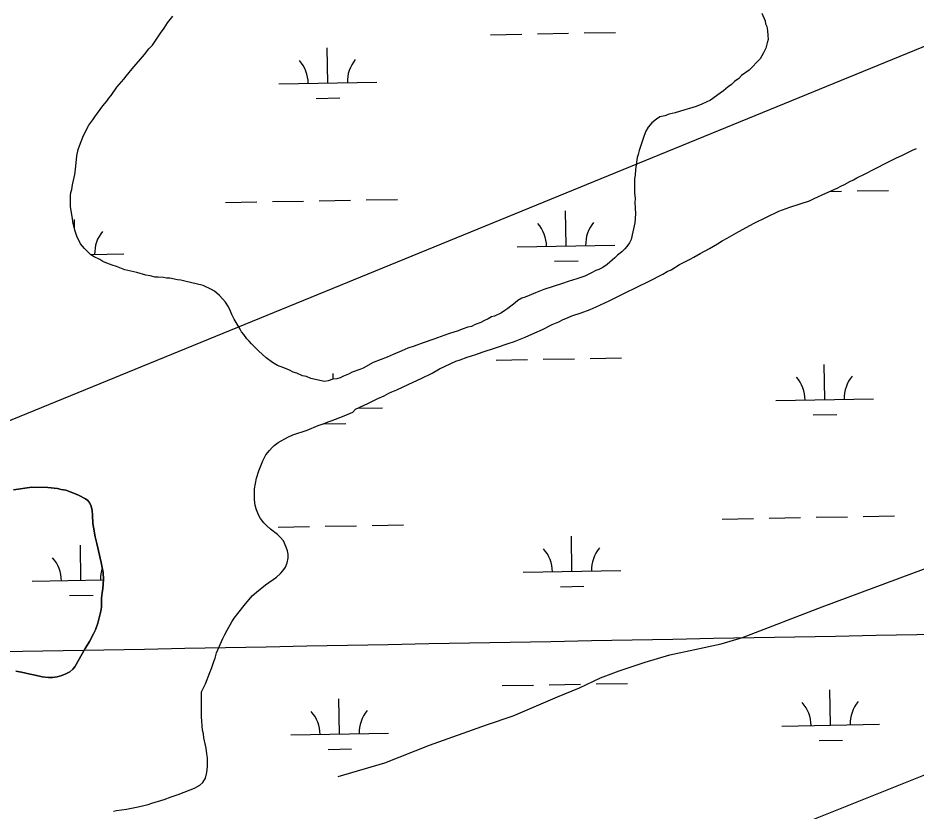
# Model space of a CAD drawing. Extents: x 3957609 to 3995875, y 234277 to 260273.
# Drawn here: x 3973417 to 3974335, y 248845 to 249655 of the extents above; entities that cross this region are included whole.
import ezdxf

# ---------------------------------------------------------------- set-up
doc = ezdxf.new("R2010")
doc.units = 0
for name, color, linetype in [('V-GRID-MAJR', 7, 'Continuous'), ('V-TOPO-SHOR', 7, 'Continuous'), ('V-UTIL-LINE', 7, 'Continuous'), ('V-WETL-SWMP', 7, 'Continuous')]:
    doc.layers.add(name, color=color, linetype=linetype)

msp = doc.modelspace()

# ---------------------------------------------------------------- linework, layer by layer
at = {"layer": 'V-GRID-MAJR'}
msp.add_spline([(3961703.892, 248787.859), (3967022.571, 248887.277), (3972341.236, 248987.469), (3977659.886, 249088.434), (3982978.522, 249190.173), (3988297.143, 249292.685), (3993615.748, 249395.971), (3993615.749, 249395.971)], degree=3, dxfattribs=at)
at = {"layer": 'V-TOPO-SHOR'}
for points in [[(3973471.279, 249476.611), (3973472.063, 249479.775), (3973472.848, 249484.518), (3973475.201, 249495.194), (3973475.983, 249500.333), (3973477.146, 249514.169), (3973478.717, 249520.495), (3973479.897, 249524.45), (3973483.44, 249533.152), (3973487.378, 249541.854), (3973489.348, 249545.413), (3973493.688, 249550.953), (3973495.658, 249554.119), (3973503.94, 249565.199), (3973507.887, 249569.948), (3973509.859, 249573.115), (3973512.224, 249575.886), (3973518.139, 249584.194), (3973525.242, 249592.505), (3973527.609, 249595.671), (3973533.919, 249603.192), (3973546.545, 249617.837), (3973550.882, 249623.377), (3973554.434, 249627.335), (3973562.714, 249639.603), (3973566.658, 249644.747), (3973569.812, 249649.89), (3973575.334, 249657.013)], [(3974177.298, 249659.96), (3974180.87, 249652.061), (3974181.269, 249648.901), (3974182.459, 249646.134), (3974183.258, 249642.183), (3974183.659, 249637.047), (3974183.667, 249633.092), (3974182.883, 249629.535), (3974181.31, 249623.999), (3974178.947, 249619.252), (3974175.793, 249613.319), (3974164.351, 249601.838), (3974156.454, 249596.292), (3974153.693, 249593.126), (3974149.349, 249589.955), (3974146.191, 249587.184), (3974143.033, 249584.807), (3974138.296, 249580.453), (3974134.745, 249578.075), (3974124.873, 249570.944), (3974116.186, 249566.977), (3974110.261, 249564.597), (3974106.706, 249563.405), (3974103.543, 249562.608), (3974098.804, 249561.021), (3974088.927, 249558.238), (3974082.605, 249556.647), (3974078.261, 249555.059), (3974073.125, 249553.865), (3974069.569, 249551.488), (3974064.832, 249547.922), (3974061.283, 249543.568), (3974058.918, 249539.216), (3974056.949, 249534.866), (3974055.77, 249530.911), (3974051.836, 249519.443), (3974051.051, 249515.49), (3974049.872, 249512.326), (3974048.309, 249500.071), (3974047.924, 249494.537), (3974047.139, 249490.582), (3974047.162, 249476.353), (3974047.963, 249470.426), (3974047.574, 249466.473), (3974048.383, 249455.013), (3974047.606, 249445.524), (3974045.644, 249436.429), (3974043.682, 249428.522), (3974042.106, 249425.358), (3974039.347, 249421.401), (3974037.373, 249419.025), (3974034.217, 249415.859), (3974029.873, 249412.691), (3974027.11, 249409.918), (3974019.217, 249403.186), (3974014.873, 249400.018), (3974010.925, 249398.035), (3974007.765, 249396.843), (3974002.63, 249394.068), (3973996.312, 249391.291), (3973988.411, 249388.512), (3973979.324, 249385.731), (3973973.794, 249383.746), (3973954.437, 249377.391), (3973946.142, 249374.215), (3973935.476, 249369.851), (3973931.921, 249368.659), (3973927.973, 249366.281), (3973925.21, 249363.905), (3973917.71, 249357.964), (3973914.552, 249355.984), (3973911.394, 249353.606), (3973904.283, 249350.431), (3973901.123, 249349.637), (3973897.57, 249347.654), (3973893.224, 249345.672), (3973890.064, 249343.689), (3973884.534, 249341.705), (3973880.586, 249339.722), (3973877.031, 249338.926), (3973871.104, 249336.939), (3973867.153, 249335.352), (3973857.278, 249332.176), (3973842.268, 249326.617), (3973831.207, 249323.042), (3973822.122, 249319.47), (3973815.404, 249317.483), (3973809.479, 249314.706), (3973800.394, 249311.134), (3973794.472, 249308.359), (3973780.25, 249302.801), (3973769.984, 249297.251), (3973766.428, 249295.666), (3973758.527, 249292.887), (3973754.974, 249290.904), (3973749.84, 249288.92), (3973746.284, 249287.333), (3973743.124, 249286.143)], [(3973983.183, 249350.581), (3973992.71, 249353.706), (3974001.772, 249356.993), (3974008.184, 249359.699), (3974012.414, 249361.812), (3974021.333, 249365.882), (3974037.149, 249373.889), (3974062.196, 249386.118), (3974076.291, 249393.218), (3974080.682, 249395.797), (3974084.751, 249397.759), (3974093.219, 249402.922), (3974104.184, 249408.668), (3974107.941, 249410.479), (3974114.371, 249414.427), (3974123.925, 249419.418), (3974131.923, 249424.121), (3974136.789, 249427.315), (3974141.798, 249429.886), (3974154.023, 249436.701), (3974169.692, 249445.178), (3974194.899, 249457.716), (3974205.837, 249461.599), (3974226.143, 249468.298), (3974230.991, 249470.403), (3974242.734, 249476.14), (3974254.307, 249480.946), (3974258.223, 249483.066), (3974261.977, 249484.721), (3974267.463, 249487.906), (3974271.064, 249489.562), (3974274.513, 249491.535), (3974283.122, 249495.762), (3974292.054, 249500.605), (3974305.99, 249507.71), (3974314.289, 249511.785), (3974321.016, 249514.798), (3974331.351, 249519.932), (3974335.416, 249521.583)], [(3973743.124, 249286.143), (3973738.776, 249285.739), (3973734.035, 249284.15), (3973730.482, 249283.355), (3973716.246, 249286.495), (3973711.894, 249288.463), (3973707.942, 249289.247), (3973702.008, 249292.004), (3973698.449, 249293.184), (3973694.492, 249295.154), (3973688.957, 249297.517), (3973682.233, 249299.877), (3973677.09, 249303.03), (3973670.758, 249307.763), (3973662.84, 249314.866), (3973655.715, 249321.968), (3973653.34, 249324.731), (3973650.964, 249327.099), (3973647.796, 249331.442), (3973645.418, 249334.205), (3973644.228, 249336.97), (3973637.888, 249347.237), (3973635.51, 249351.976), (3973634.318, 249355.531), (3973632.333, 249359.875), (3973629.165, 249364.614), (3973626.392, 249367.772), (3973623.226, 249371.323), (3973618.079, 249375.663), (3973614.915, 249377.633), (3973606.213, 249381.571), (3973587.63, 249385.891), (3973583.675, 249387.068), (3973580.118, 249387.459), (3973572.208, 249389.026), (3973569.046, 249389.022), (3973565.884, 249389.806), (3973560.35, 249390.193), (3973557.188, 249390.189), (3973552.048, 249391.367), (3973547.698, 249392.149), (3973538.603, 249394.902), (3973526.345, 249397.648), (3973521.205, 249399.616), (3973517.645, 249401.191), (3973513.296, 249402.371), (3973507.758, 249404.339), (3973503.801, 249406.307), (3973500.637, 249408.279), (3973495.099, 249411.038), (3973491.54, 249413.006), (3973485.205, 249419.32), (3973480.849, 249424.057), (3973477.279, 249431.956), (3973475.293, 249438.276), (3973473.302, 249446.575), (3973472.903, 249450.13), (3973470.906, 249461.986), (3973470.888, 249473.449), (3973471.279, 249476.611)], [(3973602.994, 248871.113), (3973606.144, 248873.866), (3973608.693, 248878.179), (3973610.178, 248884.065), (3973610.885, 248889.961), (3973610.956, 248894.936), (3973610.703, 248898.825), (3973609.984, 248902.878), (3973609.291, 248908.639), (3973607.114, 248919.395), (3973606.707, 248923.288), (3973605.675, 248927.19), (3973604.626, 248940.727), (3973604.559, 248946.635), (3973604.788, 248962.487), (3973604.688, 248966.221), (3973608.695, 248974.712), (3973613.215, 248986.15), (3973614.983, 248990.166), (3973617.262, 248997.283), (3973618.555, 249000.682), (3973620.033, 249006.103), (3973626.31, 249020.935), (3973628.223, 249024.171), (3973630.783, 249029.262), (3973635.573, 249037.898), (3973638.115, 249041.591), (3973641.758, 249046.359), (3973649.674, 249056.191), (3973651.576, 249058.806), (3973656.477, 249064.488), (3973660.731, 249068.311), (3973670.164, 249075.637), (3973681.162, 249083.714), (3973685.411, 249087.382), (3973687.937, 249089.989), (3973690.478, 249093.684), (3973692.098, 249098.167), (3973693.1, 249102.972), (3973693.161, 249107.168), (3973692.588, 249110.441), (3973691.244, 249114.346), (3973688.381, 249120.607), (3973685.176, 249124.537), (3973682.413, 249127.064), (3973675.19, 249132.766), (3973671.047, 249136.401), (3973668.286, 249139.084), (3973664.934, 249143.641), (3973662.963, 249147.09), (3973660.864, 249152.404), (3973659.685, 249156.775), (3973658.996, 249163.003), (3973658.759, 249167.979), (3973658.845, 249173.886), (3973660.864, 249184.582), (3973663.309, 249192.32), (3973667.342, 249202.521), (3973668.626, 249205.3), (3973670.543, 249208.691), (3973674.023, 249212.839), (3973676.863, 249215.904), (3973679.073, 249218.049), (3973683.161, 249221.254), (3973693.03, 249226.552), (3973698.039, 249228.967), (3973712.568, 249233.886), (3973723.824, 249238.383), (3973730.072, 249240.47), (3973734.295, 249242.275), (3973737.265, 249243.319), (3973750.399, 249248.568), (3973759.314, 249252.324), (3973762.001, 249255.394), (3973765.752, 249256.895), (3973775.3, 249261.419), (3973784.852, 249266.255), (3973791.418, 249268.802), (3973796.278, 249271.53), (3973799.25, 249272.886), (3973804.253, 249274.834), (3973816.619, 249280.718), (3973829.136, 249286.442), (3973840.257, 249292.186), (3973847.935, 249296.428), (3973864.681, 249304.267), (3973869.209, 249305.601), (3973876.088, 249308.3), (3973884.989, 249311.124), (3973891.397, 249313.518), (3973905.139, 249317.825), (3973919.201, 249322.753), (3973923.569, 249323.932), (3973935.61, 249328.731), (3973945.311, 249333.097), (3973953.29, 249336.714), (3973962.999, 249341.701), (3973969.725, 249344.558), (3973973.641, 249346.522), (3973979.582, 249348.922), (3973983.183, 249350.581)], [(3973414.828, 248987.643), (3973420.736, 248986.621), (3973429.432, 248984.313), (3973434.718, 248983.301), (3973441.708, 248981.64), (3973448.245, 248980.921), (3973452.451, 248980.86), (3973456.984, 248981.574), (3973461.993, 248983.059), (3973465.913, 248984.718), (3973469.995, 248986.684), (3973472.997, 248989.447), (3973475.217, 248992.064), (3973485.932, 249010.771), (3973490.088, 249017.726), (3973494.413, 249025.768), (3973496.187, 249029.795), (3973498.622, 249036.463), (3973501.761, 249048.732), (3973502.443, 249052.775), (3973502.578, 249062.126), (3973503.125, 249067.574), (3973503.811, 249071.928), (3973504.571, 249081.271), (3973504.209, 249088.445), (3973502.175, 249098.607), (3973497.78, 249118.002), (3973496.008, 249124.885), (3973494.122, 249134.578), (3973493.711, 249138.482), (3973493.366, 249146.903), (3973492.969, 249151.743), (3973491.785, 249156.123), (3973490.426, 249159.105), (3973488.439, 249161.784), (3973485.971, 249163.691), (3973479.008, 249167.221), (3973474.982, 249168.993), (3973466.144, 249172.397), (3973461.325, 249173.245), (3973457.442, 249174.238), (3973447.637, 249175.16), (3973431.115, 249175.399), (3973412.681, 249172.706)], [(3973744.371, 248879.951), (3973792.202, 248893.932), (3973837.564, 248911.844), (3973895.921, 248932.691), (3973923.211, 248941.97), (3973944.723, 248951.02), (3973968.439, 248961.289), (3973990.887, 248970.482), (3974012.416, 248980.626), (3974031.405, 248987.841), (3974058.221, 248996.816), (3974083.455, 249004.252), (3974108.815, 249009.503), (3974135.742, 249015.51), (3974157.531, 249022.059), (3974239.137, 249053.334), (3974357.293, 249097.346)], [(3973514.78, 248844.414), (3973517.744, 248845.149), (3973528.18, 248846.552), (3973539.872, 248848.868), (3973550.012, 248851.365), (3973554.073, 248852.704), (3973566.404, 248856.255), (3973573.595, 248858.948), (3973580.779, 248861.33), (3973593.129, 248866.127), (3973597.352, 248867.931), (3973602.994, 248871.113)]]:
    msp.add_lwpolyline(points, dxfattribs=at)
at = {"layer": 'V-UTIL-LINE'}
for points in [[(3961767.682, 245361.868), (3961943.705, 245468.964), (3965208.639, 247597.169), (3966396.749, 247622.307), (3967484.854, 247669.667), (3969697.646, 247716.332), (3970569.601, 248052.102), (3971717.759, 248552.062), (3975420.027, 250066.441), (3979384.42, 251663.69), (3984441.626, 253334.756), (3993476.194, 256555.397)], [(3993486.783, 256012.187), (3984358.232, 252707.382), (3984355.815, 252706.645), (3979327.531, 250885.592), (3969939.425, 247110.423), (3969929.75, 247106.755), (3966670.117, 247144.723), (3965413.49, 247134.313), (3961768.13, 245337.826)]]:
    msp.add_lwpolyline(points, dxfattribs=at)
at = {"layer": 'V-WETL-SWMP'}
for p, q in [((3973899.93, 249637.919), (3973931.925, 249638.501)), ((3973947.922, 249638.792), (3973979.917, 249639.374)), ((3973995.914, 249639.665), (3974027.909, 249640.246)), ((3973733.738, 249588.46), (3973733.084, 249624.454)), ((3973683.746, 249587.551), (3973783.73, 249589.369)), ((3973722.021, 249572.813), (3973746.017, 249573.249)), ((3974246.47, 249477.692), (3974258.898, 249477.918)), ((3974274.896, 249478.209), (3974306.891, 249478.791)), ((3973629.095, 249466.466), (3973661.089, 249467.048)), ((3973677.087, 249467.339), (3973709.081, 249467.921)), ((3973725.079, 249468.211), (3973757.073, 249468.793)), ((3973773.071, 249469.084), (3973805.066, 249469.666)), ((3973977.276, 249422.047), (3973976.621, 249458.041)), ((3973474.965, 249439.646), (3973474.796, 249448.916)), ((3973927.284, 249421.138), (3974027.267, 249422.956)), ((3973491.335, 249413.211), (3973525.442, 249413.831)), ((3973965.558, 249406.4), (3973989.554, 249406.836)), ((3974001.963, 249307.045), (3974033.957, 249307.626)), ((3973905.978, 249305.299), (3973937.973, 249305.881)), ((3973953.97, 249306.172), (3973985.965, 249306.754)), ((3974241.611, 249264.964), (3974240.957, 249300.958)), ((3973739.242, 249285.782), (3973739.132, 249291.834)), ((3974191.619, 249264.055), (3974291.603, 249265.873)), ((3973764.224, 249256.284), (3973789.778, 249256.749)), ((3974229.894, 249249.318), (3974253.89, 249249.754)), ((3973729.31, 249240.216), (3973752.065, 249240.629)), ((3974136.968, 249142.971), (3974168.962, 249143.553)), ((3974184.96, 249143.843), (3974216.954, 249144.425)), ((3974232.952, 249144.716), (3974264.947, 249145.298)), ((3974280.944, 249145.589), (3974312.939, 249146.171)), ((3973683.135, 249134.719), (3973715.129, 249135.301)), ((3973731.127, 249135.591), (3973763.121, 249136.173)), ((3973779.119, 249136.464), (3973811.114, 249137.046)), ((3973983.324, 249089.427), (3973982.669, 249125.421)), ((3973481.499, 249080.302), (3973480.844, 249116.296)), ((3973933.332, 249088.518), (3974033.315, 249090.336)), ((3973431.507, 249079.393), (3973504.527, 249080.721)), ((3973971.606, 249073.78), (3973995.602, 249074.216)), ((3973469.781, 249064.655), (3973493.777, 249065.092)), ((3973912.026, 248972.679), (3973944.021, 248973.261)), ((3973960.019, 248973.552), (3973992.013, 248974.134)), ((3974008.011, 248974.425), (3974040.005, 248975.006)), ((3974247.659, 248932.344), (3974247.005, 248968.338)), ((3973745.834, 248923.22), (3973745.18, 248959.214)), ((3974197.667, 248931.435), (3974297.651, 248933.253)), ((3973695.842, 248922.311), (3973795.826, 248924.129)), ((3974235.942, 248916.698), (3974259.938, 248917.134)), ((3973734.117, 248907.573), (3973758.113, 248908.009))]:
    msp.add_line(p, q, dxfattribs=at)
for points in [[(3973471.278, 249476.61), (3973472.064, 249479.774), (3973472.847, 249484.518), (3973475.201, 249495.194), (3973475.983, 249500.333), (3973477.147, 249514.169), (3973478.717, 249520.495), (3973479.897, 249524.45), (3973483.44, 249533.151), (3973487.379, 249541.853), (3973489.349, 249545.413), (3973493.688, 249550.954), (3973495.659, 249554.119), (3973503.941, 249565.2), (3973507.886, 249569.949), (3973509.858, 249573.114), (3973512.225, 249575.885), (3973518.14, 249584.195), (3973525.241, 249592.506), (3973527.608, 249595.672), (3973533.919, 249603.192), (3973546.544, 249617.837), (3973550.883, 249623.377), (3973554.434, 249627.336), (3973562.714, 249639.602), (3973566.658, 249644.747), (3973569.812, 249649.89), (3973575.334, 249657.013)], [(3974177.299, 249659.96), (3974180.869, 249652.061), (3974181.27, 249648.9), (3974182.46, 249646.135), (3974183.257, 249642.184), (3974183.66, 249637.046), (3974183.667, 249633.093), (3974182.882, 249629.535), (3974181.31, 249623.999), (3974178.946, 249619.252), (3974175.793, 249613.318), (3974164.35, 249601.837), (3974156.454, 249596.291), (3974153.692, 249593.125), (3974149.349, 249589.956), (3974146.192, 249587.184), (3974143.033, 249584.807), (3974138.297, 249580.452), (3974134.744, 249578.074), (3974124.874, 249570.944), (3974116.185, 249566.977), (3974110.26, 249564.596), (3974106.705, 249563.405), (3974103.544, 249562.609), (3974098.804, 249561.021), (3974088.927, 249558.238), (3974082.605, 249556.647), (3974078.26, 249555.059), (3974073.124, 249553.865), (3974069.57, 249551.487), (3974064.833, 249547.922), (3974061.283, 249543.569), (3974058.918, 249539.217), (3974056.949, 249534.866), (3974055.77, 249530.912), (3974051.836, 249519.443), (3974051.051, 249515.49), (3974049.871, 249512.326), (3974048.309, 249500.07), (3974047.923, 249494.536), (3974047.139, 249490.582), (3974047.162, 249476.353), (3974047.962, 249470.426), (3974047.573, 249466.473), (3974048.382, 249455.012), (3974047.607, 249445.524), (3974045.645, 249436.43), (3974043.682, 249428.522), (3974042.106, 249425.357), (3974039.346, 249421.401), (3974037.373, 249419.026), (3974034.216, 249415.859), (3974029.873, 249412.69), (3974027.111, 249409.918), (3974019.217, 249403.186), (3974014.874, 249400.017), (3974010.925, 249398.035), (3974007.765, 249396.844), (3974002.631, 249394.069), (3973996.312, 249391.292), (3973988.411, 249388.512), (3973979.325, 249385.731), (3973973.794, 249383.746), (3973954.437, 249377.391), (3973946.142, 249374.215), (3973935.477, 249369.85), (3973931.922, 249368.659), (3973927.973, 249366.281), (3973925.21, 249363.905), (3973917.71, 249357.964), (3973914.551, 249355.983), (3973911.393, 249353.606), (3973904.284, 249350.432), (3973901.123, 249349.637), (3973897.569, 249347.655), (3973893.224, 249345.672), (3973890.065, 249343.69), (3973884.535, 249341.705), (3973880.586, 249339.722), (3973877.03, 249338.926), (3973871.104, 249336.94), (3973867.154, 249335.353), (3973857.278, 249332.175), (3973842.267, 249326.617), (3973831.206, 249323.042), (3973822.121, 249319.47), (3973815.405, 249317.483), (3973809.48, 249314.707), (3973800.395, 249311.135), (3973794.471, 249308.359), (3973780.251, 249302.802), (3973769.983, 249297.252), (3973766.429, 249295.665), (3973758.528, 249292.886), (3973754.974, 249290.904), (3973749.839, 249288.919), (3973746.284, 249287.333), (3973743.124, 249286.142)], [(3974037.149, 249373.89), (3974062.197, 249386.117), (3974076.291, 249393.218), (3974080.681, 249395.797), (3974084.751, 249397.759), (3974093.22, 249402.921), (3974104.184, 249408.669), (3974107.941, 249410.479), (3974114.372, 249414.428), (3974123.926, 249419.418), (3974131.922, 249424.121), (3974136.788, 249427.315), (3974141.799, 249429.885), (3974154.023, 249436.702), (3974169.691, 249445.179), (3974194.899, 249457.715), (3974205.837, 249461.598), (3974226.142, 249468.298), (3974230.991, 249470.404), (3974242.733, 249476.14), (3974254.306, 249480.946), (3974258.223, 249483.066), (3974261.977, 249484.721), (3974267.464, 249487.906), (3974271.064, 249489.563), (3974274.512, 249491.534), (3974283.123, 249495.762), (3974292.054, 249500.606), (3974305.991, 249507.71), (3974314.289, 249511.786), (3974321.017, 249514.797), (3974331.351, 249519.932), (3974335.417, 249521.583)], [(3973743.124, 249286.142), (3973738.777, 249285.739), (3973734.036, 249284.151), (3973730.481, 249283.355), (3973716.246, 249286.494), (3973711.895, 249288.463), (3973707.942, 249289.247), (3973702.008, 249292.004), (3973698.449, 249293.184), (3973694.493, 249295.154), (3973688.956, 249297.517), (3973682.233, 249299.877), (3973677.09, 249303.031), (3973670.758, 249307.764), (3973662.841, 249314.866), (3973655.715, 249321.969), (3973653.34, 249324.732), (3973650.964, 249327.099), (3973647.795, 249331.442), (3973645.419, 249334.205), (3973644.229, 249336.97), (3973637.888, 249347.236), (3973635.509, 249351.975), (3973634.318, 249355.531), (3973632.334, 249359.875), (3973629.165, 249364.613), (3973626.393, 249367.771), (3973623.225, 249371.323), (3973618.08, 249375.662), (3973614.915, 249377.634), (3973606.213, 249381.572), (3973587.629, 249385.89), (3973583.675, 249387.069), (3973580.117, 249387.459), (3973572.209, 249389.027), (3973569.047, 249389.022), (3973565.884, 249389.807), (3973560.35, 249390.194), (3973557.188, 249390.189), (3973552.047, 249391.366), (3973547.698, 249392.15), (3973538.603, 249394.902), (3973526.346, 249397.649), (3973521.204, 249399.617), (3973517.645, 249401.192), (3973513.295, 249402.371), (3973507.758, 249404.338), (3973503.802, 249406.308), (3973500.637, 249408.279), (3973495.099, 249411.037), (3973491.539, 249413.007), (3973485.205, 249419.321), (3973480.849, 249424.057), (3973477.279, 249431.956), (3973475.293, 249438.277), (3973473.303, 249446.574), (3973472.902, 249450.131), (3973470.907, 249461.985), (3973470.888, 249473.448), (3973471.278, 249476.61)], [(3973610.703, 248898.825), (3973609.984, 248902.877), (3973609.291, 248908.639), (3973607.115, 248919.396), (3973606.706, 248923.288), (3973605.674, 248927.19), (3973604.627, 248940.728), (3973604.558, 248946.636), (3973604.788, 248962.488), (3973604.687, 248966.221), (3973608.696, 248974.712), (3973613.215, 248986.149), (3973614.983, 248990.165), (3973617.262, 248997.282), (3973618.555, 249000.683), (3973620.033, 249006.103), (3973626.311, 249020.934), (3973628.223, 249024.171), (3973630.784, 249029.263), (3973635.573, 249037.898), (3973638.114, 249041.592), (3973641.758, 249046.358), (3973649.673, 249056.192), (3973651.577, 249058.807), (3973656.478, 249064.487), (3973660.731, 249068.311), (3973670.164, 249075.636), (3973681.162, 249083.714), (3973685.412, 249087.383), (3973687.937, 249089.989), (3973690.478, 249093.683), (3973692.098, 249098.167), (3973693.1, 249102.972), (3973693.161, 249107.168), (3973692.587, 249110.441), (3973691.245, 249114.346), (3973688.382, 249120.606), (3973685.175, 249124.538), (3973682.414, 249127.065), (3973675.19, 249132.766), (3973671.046, 249136.402), (3973668.287, 249139.084), (3973664.934, 249143.641), (3973662.963, 249147.089), (3973660.864, 249152.405), (3973659.684, 249156.775), (3973658.997, 249163.002), (3973658.758, 249167.98), (3973658.844, 249173.886), (3973660.865, 249184.582), (3973663.309, 249192.319), (3973667.343, 249202.52), (3973668.627, 249205.299), (3973670.542, 249208.691), (3973674.022, 249212.838), (3973676.864, 249215.905), (3973679.072, 249218.049), (3973683.16, 249221.254), (3973693.03, 249226.552), (3973698.039, 249228.966), (3973712.567, 249233.885), (3973723.824, 249238.384), (3973730.072, 249240.47), (3973734.295, 249242.274), (3973737.264, 249243.319), (3973750.398, 249248.569), (3973759.313, 249252.325), (3973762, 249255.395), (3973765.752, 249256.895), (3973775.3, 249261.42), (3973784.853, 249266.255), (3973791.418, 249268.803), (3973796.277, 249271.53), (3973799.25, 249272.886), (3973804.252, 249274.834), (3973816.618, 249280.717), (3973829.137, 249286.442), (3973840.257, 249292.187), (3973847.935, 249296.428), (3973864.682, 249304.268), (3973869.209, 249305.601), (3973876.088, 249308.3), (3973884.989, 249311.124), (3973891.397, 249313.518), (3973905.139, 249317.826), (3973919.2, 249322.752), (3973923.57, 249323.932), (3973935.609, 249328.731), (3973945.31, 249333.098), (3973953.29, 249336.713), (3973963, 249341.701), (3973969.726, 249344.557), (3973973.64, 249346.521), (3973979.582, 249348.922), (3973983.182, 249350.58), (3973992.709, 249353.706), (3974001.773, 249356.994), (3974008.185, 249359.699), (3974012.413, 249361.813), (3974021.332, 249365.881), (3974037.149, 249373.89)], [(3973412.682, 249172.705), (3973431.116, 249175.399), (3973447.636, 249175.159), (3973457.443, 249174.237), (3973461.325, 249173.245), (3973466.145, 249172.396), (3973474.981, 249168.994), (3973479.008, 249167.221), (3973485.972, 249163.69), (3973488.438, 249161.784), (3973490.426, 249159.105), (3973491.785, 249156.123), (3973492.969, 249151.742), (3973493.366, 249146.904), (3973493.711, 249138.481), (3973494.122, 249134.578), (3973496.008, 249124.886), (3973497.779, 249118.001), (3973502.174, 249098.608), (3973504.208, 249088.446), (3973504.572, 249081.27), (3973503.812, 249071.929), (3973503.126, 249067.574), (3973502.579, 249062.126), (3973502.443, 249052.775), (3973501.761, 249048.732), (3973498.621, 249036.463), (3973496.186, 249029.795), (3973494.413, 249025.768), (3973490.087, 249017.725), (3973485.933, 249010.771), (3973475.217, 248992.065), (3973472.997, 248989.447), (3973469.995, 248986.685), (3973465.914, 248984.718), (3973461.993, 248983.06), (3973456.983, 248981.574), (3973452.452, 248980.86), (3973448.244, 248980.921), (3973441.707, 248981.64), (3973434.717, 248983.3), (3973429.432, 248984.312), (3973420.736, 248986.621), (3973414.827, 248987.642)], [(3973514.78, 248844.414), (3973517.744, 248845.148), (3973528.18, 248846.551), (3973539.872, 248848.868), (3973550.012, 248851.364), (3973554.073, 248852.704), (3973566.404, 248856.255), (3973573.594, 248858.949), (3973580.779, 248861.331), (3973593.129, 248866.126), (3973597.352, 248867.93), (3973602.994, 248871.113), (3973606.143, 248873.865), (3973608.693, 248878.18), (3973610.178, 248884.066), (3973610.885, 248889.962), (3973610.957, 248894.936), (3973610.703, 248898.825)]]:
    msp.add_lwpolyline(points, dxfattribs=at)
for centre, start, end in [((3973678.496, 249587.93), 0.269879, 41.813537), ((3973788.963, 249589.939), 140.269876, 181.813534), ((3974032.501, 249423.526), 140.269876, 181.813534), ((3973530.676, 249414.401), 140.269876, 181.813534), ((3973922.033, 249421.517), 0.269879, 41.813537), ((3974186.369, 249264.435), 0.269879, 41.813537), ((3974296.836, 249266.443), 140.269876, 181.813534), ((3973928.081, 249088.897), 0.269879, 41.813537), ((3974038.549, 249090.906), 140.269876, 181.813534), ((3973426.256, 249079.772), 0.269879, 41.813537), ((3973536.724, 249081.781), 161.485456, 181.813534), ((3974192.417, 248931.815), 0.269879, 41.813537), ((3974302.884, 248933.823), 140.269876, 181.813534), ((3973690.592, 248922.69), 0.269879, 41.813537), ((3973801.059, 248924.699), 140.269876, 181.813534)]:
    msp.add_arc(centre, 35.246, start, end, dxfattribs=at)

doc.saveas('drawing.dxf')
